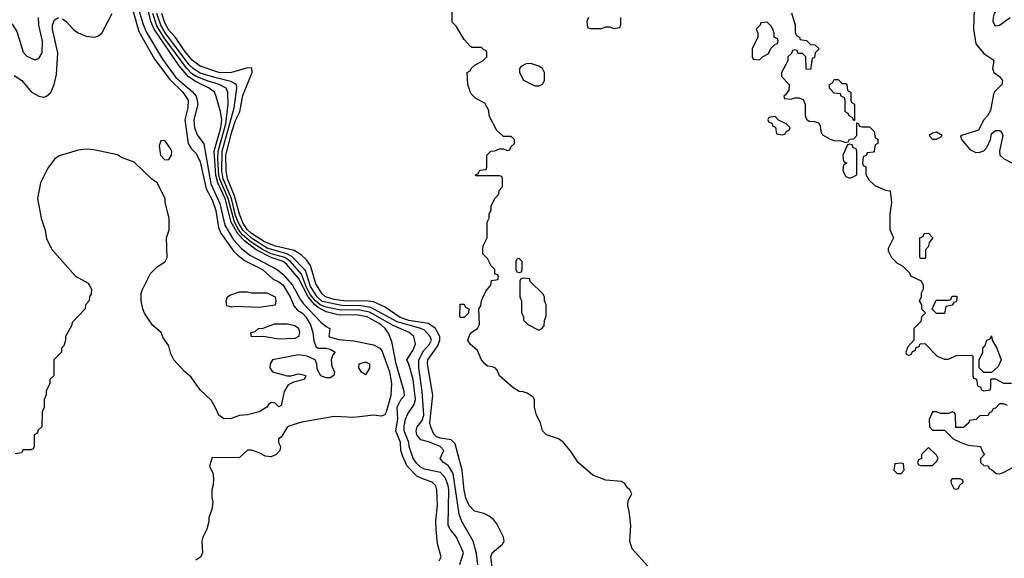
# Model space of a CAD drawing. Header units: inches. Extents: x 1793402 to 1900366, y 320852 to 470679.
# Tile 478 of 604: x 1881613 to 1886614, y 375843 to 378579. Entities that reach past the tile are written whole.
import ezdxf

# ---------------------------------------------------------------- set-up
doc = ezdxf.new("R2010")
doc.units = ezdxf.units.IN
doc.header["$MEASUREMENT"] = 0
doc.layers.add('B8387', color=7, linetype='Continuous')

msp = doc.modelspace()

# ---------------------------------------------------------------- linework, layer by layer
at = {"layer": 'B8387', "color": 4}
for points, elevation in [([(1886630, 378900.9), (1886590, 378893.2), (1886564.4, 378875.6), (1886546, 378854), (1886517.3, 378810), (1886513.4, 378790), (1886516.3, 378770), (1886527.3, 378750), (1886586, 378690), (1886596, 378670), (1886591.3, 378650), (1886562.8, 378610), (1886557.3, 378590), (1886556, 378570), (1886567.7, 378547.7), (1886590, 378551), (1886644, 378590)], 188), ([(1883744, 375830), (1883754, 375850), (1883736, 375916), (1883727.9, 375987.9), (1883727.5, 376032.5), (1883735.1, 376110), (1883732.3, 376190), (1883727, 376210), (1883709, 376230), (1883663.8, 376243.8), (1883630, 376260.5), (1883581.3, 376310), (1883559.3, 376359.3), (1883549.7, 376390), (1883547.2, 376430), (1883523.9, 376490), (1883533.8, 376550), (1883531.1, 376610), (1883550, 376650.6), (1883567, 376670), (1883566, 376690), (1883525, 376830), (1883503.3, 376943.3), (1883486.3, 376986.3), (1883469.6, 377010), (1883447.8, 377030), (1883377.6, 377070), (1883330, 377078), (1883230, 377079.9), (1883170, 377094.7), (1883130, 377115.8), (1883110, 377132.2), (1883077.7, 377170), (1883030, 377265.8), (1882970, 377335.4), (1882950.7, 377350.7), (1882890, 377370.4), (1882814.8, 377410), (1882754.9, 377454.9), (1882721.3, 377490), (1882687.4, 377550), (1882656.3, 377670), (1882619.9, 377750), (1882609.6, 377789.6), (1882600.4, 377910), (1882634.5, 378030), (1882639.1, 378070), (1882632.4, 378112.4), (1882610, 378194), (1882602.9, 378210), (1882575.6, 378230), (1882510, 378262.5), (1882470, 378288.5), (1882423.4, 378343.4), (1882296.6, 378530), (1882279.6, 378570), (1882252.5, 378690)], 196), ([(1884803.3, 375803.3), (1884724.2, 375890), (1884711.6, 375930), (1884717.7, 376010), (1884711.3, 376070), (1884701.3, 376110), (1884704.2, 376135.8), (1884722, 376170), (1884712.7, 376190), (1884700.2, 376200.2), (1884684.7, 376224.7), (1884670, 376233.2), (1884590, 376239.3), (1884524.1, 376264.1), (1884450, 376329), (1884409.5, 376389.5), (1884372.9, 376432.9), (1884350, 376448.7), (1884288.7, 376470), (1884268.7, 376490), (1884258, 376530), (1884238, 376570), (1884228, 376610), (1884228, 376650), (1884220.4, 376660.4), (1884190, 376682), (1884170, 376688.7), (1884149.3, 376689.3), (1884118, 376710), (1884050, 376768.7), (1884039, 376799), (1884030, 376808), (1884015.3, 376815.3), (1883990, 376819), (1883975.3, 376830), (1883959, 376850), (1883938, 376898), (1883902, 376930), (1883888.7, 376950), (1883900.2, 376979.8), (1883908.9, 376991.1), (1883938, 377010), (1883948, 377030), (1883946, 377110), (1883954.6, 377125.4), (1883958, 377150), (1883980.4, 377199.6), (1884006, 377230), (1884010, 377254), (1884042, 377258), (1884046, 377270), (1884042, 377282), (1884027.3, 377287.3), (1884026, 377310), (1884008.4, 377328.4), (1883990, 377366), (1883966, 377390), (1883966, 377410), (1883968, 377430), (1883988, 377470), (1883988, 377550), (1883998, 377570), (1883998, 377590), (1884007.3, 377612.7), (1884008.4, 377631.6), (1884026, 377670), (1884047.3, 377692.7), (1884048.4, 377711.6), (1884066, 377730), (1884066, 377770), (1884062, 377782), (1884050, 377786), (1883930, 377786), (1883928, 377790), (1883942, 377798), (1883950, 377814), (1883982, 377818), (1883986, 377830), (1883986, 377890), (1884006, 377910), (1884027.3, 377912.7), (1884050, 377922), (1884070, 377922), (1884090, 377914), (1884102, 377918), (1884107.3, 377932.7), (1884126, 377950), (1884126, 377970), (1884110, 377986), (1884070, 377986), (1884036.4, 378016.4), (1883998, 378090), (1883996.4, 378116.4), (1883975.3, 378155.3), (1883930, 378178), (1883904, 378204), (1883888.7, 378250), (1883886, 378310), (1883902, 378318), (1883906, 378330), (1883926, 378350), (1883966, 378370), (1883986, 378390), (1883986, 378410), (1883982, 378422), (1883970, 378426), (1883958, 378438), (1883910, 378438), (1883903.1, 378443.1), (1883870, 378478), (1883830, 378546), (1883810, 378566), (1883808.4, 378688.4)], 176), ([(1882212.2, 378650), (1882238.9, 378558.9), (1882256.1, 378516.1), (1882338.4, 378378.4), (1882405.7, 378285.7), (1882490, 378213.8), (1882508.7, 378190), (1882517.4, 378150), (1882498, 378070), (1882501, 378030), (1882514, 377994), (1882548.4, 377948.4), (1882583.9, 377743.9), (1882630, 377644.2), (1882654.9, 377534.9), (1882699.7, 377459.7), (1882738.4, 377418.4), (1882782.9, 377382.9), (1882921.1, 377310), (1882950, 377285.3), (1882999.4, 377230), (1883038.1, 377158.1), (1883055.2, 377135.2), (1883142.5, 377042.5), (1883170, 377019.3), (1883188.7, 377010), (1883184, 376970), (1883187.2, 376967.2), (1883233.6, 376953.6), (1883310, 376947.8), (1883410, 376927.7), (1883441.7, 376910), (1883453.8, 376893.8), (1883492.1, 376790), (1883501.8, 376730), (1883497.7, 376670), (1883475, 376585), (1883467.9, 376572.1), (1883450, 376565.2), (1883410, 376569.4), (1883310, 376558.5), (1883210, 376562.4), (1883045.6, 376534.4), (1882985.1, 376514.9), (1882974, 376510), (1882942, 376458), (1882928, 376450), (1882928, 376430), (1882938, 376410), (1882935.3, 376390), (1882915.3, 376370), (1882890, 376358), (1882861, 376361), (1882830, 376378), (1882790, 376391.3), (1882770, 376391.3), (1882727.3, 376352.7), (1882590, 376354), (1882578, 376310), (1882594.6, 376274.6), (1882598, 376250), (1882596.4, 376216.4), (1882588.7, 376190), (1882588.9, 376151.1), (1882594, 376130), (1882588.7, 376090), (1882574, 376050), (1882574, 376030), (1882564, 375990), (1882544, 375950), (1882539, 375930), (1882541.2, 375870), (1882534, 375850), (1882507.7, 375832.3)], 204), ([(1881550, 378579.6), (1881575.5, 378555.5), (1881598.9, 378518.9), (1881630, 378414), (1881650, 378394), (1881690, 378374), (1881710, 378382), (1881726.8, 378410), (1881728.2, 378470), (1881710.4, 378550), (1881708.2, 378590)], 204), ([(1881584.7, 378295.3), (1881624, 378270), (1881671.7, 378211.7), (1881710, 378189.4), (1881735.2, 378184.8), (1881750, 378189.3), (1881771.7, 378208.3), (1881788.4, 378250), (1881799.9, 378300.1), (1881806.7, 378410), (1881779.5, 378530), (1881779.3, 378550), (1881790, 378577.2), (1881810, 378589.3)], 208), ([(1882190, 378619.5), (1882219.1, 378519.1), (1882298.2, 378378.2), (1882375, 378275), (1882442.4, 378210), (1882469.6, 378170), (1882468, 378130), (1882452.1, 378070), (1882469.7, 377950), (1882483.7, 377923.7), (1882510, 377898), (1882530, 377856), (1882559.6, 377719.6), (1882590, 377662.7), (1882610, 377609), (1882622.7, 377522.7), (1882634.9, 377494.9), (1882701.3, 377401.3), (1882721.7, 377381.7), (1882754.7, 377354.7), (1882847, 377310), (1882900.5, 377260.5), (1882930, 377246.6), (1882951.3, 377230), (1882987.3, 377170), (1883004.9, 377124.9), (1883023.5, 377103.5), (1883050, 377087), (1883067, 377070), (1883090, 377029), (1883101.3, 376990), (1883106.5, 376946.5), (1883118, 376918), (1883130, 376909.2), (1883170, 376909.6), (1883190, 376904.2), (1883216, 376890), (1883204, 376876), (1883195.4, 376850), (1883198, 376818), (1883211.9, 376788.1), (1883209.4, 376770.6), (1883190, 376759.3), (1883170, 376759.1), (1883142, 376770), (1883123.6, 376803.6), (1883122, 376830), (1883114, 376850), (1883074, 376870), (1883030, 376876), (1882898, 376850), (1882885.2, 376830), (1882884, 376810), (1882898, 376790), (1882971.1, 376768.9), (1882990, 376768.7), (1883030, 376779), (1883054.6, 376774.6), (1883066, 376770), (1883058, 376750), (1883003.2, 376736.8), (1882976.2, 376723.8), (1882956.9, 376690), (1882942, 376618), (1882930, 376612), (1882910, 376631.3), (1882890, 376634), (1882876.4, 376623.6), (1882868, 376610), (1882830, 376586.8), (1882770, 376571), (1882730, 376567.7), (1882686.8, 376553.2), (1882650, 376550.7), (1882624, 376570), (1882606.8, 376610), (1882585.2, 376645.2), (1882530, 376698.8), (1882483.4, 376763.4), (1882450, 376791), (1882396, 376850), (1882381.4, 376881.4), (1882370, 376922), (1882342, 376962), (1882331, 376990), (1882287.3, 377027.3), (1882247.9, 377087.9), (1882238.8, 377110), (1882231, 377150), (1882231, 377190), (1882235.3, 377204.7), (1882278, 377290), (1882310, 377322), (1882352, 377350), (1882362, 377370), (1882358, 377470), (1882371.6, 377511.6), (1882372, 377570), (1882352, 377650), (1882352, 377670), (1882311.3, 377750), (1882282, 377770), (1882195.3, 377855.3), (1882130, 377878), (1882110, 377891.3), (1881990, 377918), (1881950, 377921), (1881910, 377916), (1881813.6, 377886.4), (1881789.3, 377870.7), (1881756.5, 377823.5), (1881719, 377750), (1881704, 377670), (1881722, 377570), (1881742, 377510), (1881750, 377466), (1881778, 377410), (1881896.4, 377276.4), (1881960.4, 377240.4), (1881978, 377210), (1881976.4, 377183.6), (1881968.4, 377171.6), (1881966, 377150), (1881948, 377130), (1881946, 377110), (1881880.4, 377039.6), (1881876.4, 377023.6), (1881846, 376970), (1881846, 376950), (1881838, 376922), (1881826, 376910), (1881826, 376890), (1881786, 376850), (1881786, 376770), (1881766, 376750), (1881766, 376730), (1881748.4, 376691.6), (1881747.3, 376672.7), (1881738, 376650), (1881738, 376610), (1881727.3, 376587.3), (1881726, 376510), (1881707.3, 376492.7), (1881702, 376478), (1881686, 376470), (1881686, 376410), (1881682, 376398), (1881670, 376394), (1881630, 376394), (1881622, 376378), (1881590, 376374)], 208), ([(1881830, 378583.7), (1881850, 378569.3), (1881887.8, 378527.8), (1881910, 378512), (1881950, 378495.1), (1881991.1, 378488.9), (1882010, 378494), (1882030.7, 378509.3), (1882082.4, 378610)], 208), ([(1883848.3, 375811.7), (1883867.3, 375870), (1883831.6, 375950), (1883799.6, 375990), (1883789.7, 376010), (1883793.3, 376190), (1883790, 376212.7), (1883776, 376250), (1883750, 376278.7), (1883670, 376295.6), (1883647.6, 376307.6), (1883630, 376324.7), (1883612.2, 376350), (1883592.1, 376410), (1883589.8, 376430), (1883566.6, 376490), (1883565.9, 376514.1), (1883572.4, 376550), (1883584, 376576), (1883616.2, 376623.8), (1883623.1, 376650), (1883611.9, 376750), (1883590, 376828.7), (1883579, 376850), (1883610, 376897.3), (1883623.5, 376930), (1883614.7, 376970), (1883591.8, 376990), (1883510, 377025.7), (1883390, 377093), (1883330, 377104), (1883243.5, 377103.5), (1883170, 377117.8), (1883139.8, 377130), (1883115.3, 377150), (1883090, 377181.4), (1883070, 377218.5), (1883045.3, 377285.3), (1882988.2, 377350), (1882959.7, 377370), (1882890, 377389.9), (1882850, 377409), (1882788.8, 377448.8), (1882745.6, 377485.6), (1882725.8, 377510), (1882704.7, 377550), (1882671.6, 377670), (1882630, 377767.6), (1882624.9, 377790), (1882619.2, 377870), (1882621.2, 377910), (1882660.4, 378050), (1882672.5, 378150), (1882670.9, 378210), (1882662, 378230), (1882627, 378250), (1882570, 378265.4), (1882510, 378289.2), (1882485.5, 378305.5), (1882461.3, 378330), (1882346.9, 378486.9), (1882310, 378546.6), (1882290, 378609.6)], 192), ([(1883940.7, 375810), (1883933.8, 375866.2), (1883916.9, 375930), (1883858.4, 376030), (1883846.2, 376066.2), (1883814.2, 376274.2), (1883791.6, 376311.6), (1883766.6, 376330), (1883749, 376350), (1883767, 376390), (1883749.5, 376410), (1883690, 376434.7), (1883650, 376444), (1883629.6, 376470), (1883627, 376490), (1883632.7, 376510), (1883657.3, 376542.7), (1883666, 376570), (1883657.8, 376690), (1883640.3, 376810), (1883640.3, 376850), (1883664.1, 376895.9), (1883694.7, 376930), (1883705.6, 376950), (1883698.7, 376970), (1883670, 377001.1), (1883650.5, 377010.5), (1883530, 377044.1), (1883396.4, 377116.4), (1883345.6, 377125.6), (1883250, 377126.8), (1883150, 377146.5), (1883124.1, 377170), (1883090, 377224), (1883065.3, 377305.3), (1882996.1, 377376.1), (1882970, 377389.9), (1882870, 377418.5), (1882790, 377468.8), (1882745.8, 377510), (1882722.9, 377550), (1882710, 377583.5), (1882688.3, 377670), (1882647.2, 377770), (1882640.4, 377810), (1882641.7, 377910), (1882702.9, 378130), (1882716.8, 378230), (1882715.1, 378250), (1882685.3, 378265.3), (1882604.1, 378284.1), (1882530, 378307.7), (1882494.2, 378330), (1882474.8, 378350), (1882354.4, 378510), (1882330, 378551), (1882310.5, 378610)], 188), ([(1884025.2, 375710), (1884005.6, 375850), (1884012.3, 375870), (1884065.6, 375914.4), (1884074, 375930), (1884071.1, 375950), (1884037.4, 376017.4), (1884020.5, 376040.5), (1883997.4, 376057.4), (1883970, 376069.6), (1883922.8, 376082.8), (1883895.6, 376110), (1883879.1, 376150), (1883870, 376189), (1883861.1, 376290), (1883824.7, 376424.7), (1883805.2, 376445.2), (1883750, 376452), (1883730, 376460.4), (1883715.8, 376475.8), (1883700.9, 376510), (1883696.8, 376530), (1883711.5, 376671.5), (1883684, 376830), (1883685.7, 376850), (1883737.4, 376922.6), (1883746.5, 376950), (1883747, 376970), (1883724.4, 377010), (1883690, 377035.5), (1883590, 377051.3), (1883545.1, 377065.1), (1883470, 377118.5), (1883410, 377144.8), (1883369.9, 377149.9), (1883269.4, 377149.4), (1883210, 377158), (1883166.6, 377170), (1883150, 377186.6), (1883117.2, 377237.2), (1883089.9, 377329.9), (1883070, 377358), (1883043.6, 377383.6), (1883006.5, 377406.5), (1882912, 377428), (1882855.8, 377450), (1882790, 377492.4), (1882770, 377510.8), (1882750, 377539.7), (1882728.8, 377590), (1882704.4, 377684.4), (1882669.1, 377770.9), (1882661.7, 377810), (1882659.9, 377890), (1882690, 378008.4), (1882710, 378067), (1882730.7, 378110), (1882745.9, 378194.1), (1882794.7, 378310), (1882792.8, 378332.8), (1882770, 378333.6), (1882689, 378311), (1882630, 378308.2), (1882530, 378342.2), (1882490, 378373.1), (1882450, 378420.9), (1882406.1, 378486.1), (1882370, 378525.8), (1882350, 378562), (1882334.5, 378610)], 184), ([(1884502, 378590), (1884494, 378570), (1884498, 378538), (1884510, 378534), (1884570, 378534), (1884590, 378542), (1884610, 378542), (1884630, 378534), (1884662, 378538), (1884667.3, 378552.7), (1884666, 378590)], 176), ([(1885532.7, 378612.7), (1885551.3, 378550), (1885552.7, 378512.7), (1885558, 378498), (1885574, 378490), (1885578, 378478), (1885610, 378472), (1885630, 378452), (1885651.3, 378451.3), (1885674, 378430), (1885654, 378410), (1885650, 378386), (1885638, 378382), (1885630, 378326), (1885607.3, 378327.3), (1885606, 378390), (1885590, 378406), (1885567.3, 378407.3), (1885562, 378422), (1885550, 378426), (1885538, 378422), (1885532.7, 378407.3), (1885514, 378390), (1885514, 378370), (1885482, 378310), (1885482, 378290), (1885522, 378250), (1885519.6, 378220.4), (1885503.6, 378196.4), (1885494, 378190), (1885498, 378178), (1885530, 378174), (1885550, 378182), (1885570, 378182), (1885592.7, 378172.7), (1885602, 378150), (1885602, 378090), (1885610, 378074), (1885623.6, 378063.6), (1885650, 378062), (1885670, 378054), (1885679.6, 378039.6), (1885682, 378010), (1885690, 377994), (1885730, 377971.3), (1885750, 377964.7), (1885783.6, 377963.6), (1885810, 377954), (1885822, 377958), (1885828.7, 377971.3), (1885850, 377974), (1885866, 377990), (1885866, 378054), (1885872.7, 378052.7), (1885878, 378038), (1885890, 378034), (1885930, 378034), (1885954, 378010), (1885958, 377978), (1885971.1, 377971.1), (1885971.1, 377948.9), (1885958, 377942), (1885954, 377910), (1885950, 377906), (1885918, 377902), (1885914, 377890), (1885898, 377882), (1885894, 377850), (1885898, 377838), (1885911.3, 377831.3), (1885911.6, 377791.6), (1885925.4, 377765.4), (1885956.9, 377736.9), (1886010, 377712), (1886034, 377710), (1886042, 377650), (1886032, 377590), (1886032.7, 377512.7), (1886052, 377470), (1886023.6, 377416.4), (1886023.6, 377403.6), (1886042, 377370), (1886070, 377342), (1886094, 377330), (1886112.7, 377312.7), (1886132.7, 377292.7), (1886138, 377278), (1886192.7, 377252.7), (1886202, 377230), (1886202, 377210), (1886192, 377190), (1886191.6, 377168.4), (1886182, 377150), (1886194, 377130), (1886194, 377110), (1886214, 377090), (1886194, 377070), (1886190, 377046), (1886154, 377010), (1886154, 376950), (1886123.6, 376916.4), (1886114, 376890), (1886118, 376878), (1886130, 376874), (1886142, 376878), (1886147.3, 376892.7), (1886162, 376898), (1886167.3, 376912.7), (1886182, 376918), (1886187.3, 376932.7), (1886210, 376934), (1886274, 376870), (1886310, 376854), (1886330, 376854), (1886370, 376872), (1886450, 376874), (1886454, 376870), (1886454, 376770), (1886458, 376758), (1886472.7, 376752.7), (1886478, 376718), (1886492.7, 376712.7), (1886498, 376698), (1886510, 376694), (1886542, 376698), (1886546, 376710), (1886546, 376750), (1886550, 376754), (1886570, 376754), (1886610, 376732), (1886650, 376732)], 176), ([(1886462, 378630), (1886457.1, 378530), (1886470, 378456), (1886510, 378407.3), (1886556.8, 378376.8), (1886561, 378370), (1886554.8, 378330), (1886561, 378310), (1886590.4, 378290.4), (1886604.9, 378270), (1886602.4, 378250), (1886566.7, 378213.3), (1886559.6, 378200.4), (1886543.6, 378116.4), (1886529.1, 378090.9), (1886510, 378069.3), (1886482.4, 378017.6), (1886391.6, 377988.4), (1886397.3, 377970), (1886439, 377919), (1886470, 377903.1), (1886490, 377904.9), (1886510, 377913), (1886525.1, 377930), (1886543.7, 377970), (1886550, 377998), (1886570, 378014.8), (1886590, 378016), (1886598, 378010), (1886606, 377990), (1886590.7, 377910), (1886590.8, 377890), (1886610, 377874), (1886651.9, 377851.9)], 184), ([(1886630, 376618), (1886610, 376628), (1886590, 376628), (1886570, 376606), (1886558, 376602), (1886550, 376586), (1886538, 376582), (1886532.7, 376567.3), (1886490, 376566), (1886471.6, 376548.4), (1886438, 376542), (1886434, 376530), (1886407.3, 376507.3), (1886367.3, 376507.3), (1886366, 376570), (1886362, 376582), (1886350, 376586), (1886330, 376578), (1886290, 376578), (1886270, 376586), (1886250, 376586), (1886232.7, 376547.3), (1886234, 376510), (1886250, 376494), (1886310, 376494), (1886354, 376450), (1886394, 376430), (1886430, 376418), (1886494, 376410), (1886503.6, 376383.6), (1886514, 376370), (1886494, 376350), (1886494, 376330), (1886510, 376314), (1886532.7, 376312.7), (1886538, 376298), (1886550, 376294), (1886572.7, 376272.7), (1886590, 376272), (1886610, 376278), (1886656, 376304)], 176)]:
    msp.add_lwpolyline(points, dxfattribs=dict(at, elevation=elevation))
for points, elevation in [([(1885410, 378566), (1885378, 378562), (1885374, 378550), (1885354, 378530), (1885362, 378510), (1885362, 378490), (1885334, 378430), (1885334, 378390), (1885338, 378378), (1885370, 378374), (1885386, 378390), (1885414.6, 378405.4), (1885430, 378434), (1885450, 378454), (1885462, 378458), (1885466, 378470), (1885462, 378482), (1885446, 378490), (1885446, 378510), (1885438, 378530), (1885430, 378546)], 176), ([(1884210, 378355.3), (1884185.4, 378354.6), (1884159.6, 378340.4), (1884152, 378330), (1884152, 378310), (1884171.6, 378271.6), (1884230, 378242), (1884250, 378242), (1884268.4, 378251.6), (1884278, 378270), (1884278, 378310), (1884268, 378330), (1884250, 378342)], 176), ([(1885790, 378254), (1885810, 378254), (1885814, 378250), (1885818, 378218), (1885834, 378210), (1885834, 378170), (1885838, 378158), (1885854, 378150), (1885854, 378066), (1885850, 378066), (1885842, 378082), (1885826, 378090), (1885822, 378102), (1885806, 378110), (1885806, 378170), (1885802, 378182), (1885786, 378190), (1885782, 378202), (1885750, 378206), (1885726, 378230), (1885726, 378250), (1885742, 378258), (1885750, 378274), (1885770, 378274)], 176), ([(1885450, 378086), (1885418, 378082), (1885414, 378070), (1885418, 378058), (1885432.7, 378052.7), (1885438, 378038), (1885452.7, 378032.7), (1885458, 377998), (1885490, 377994), (1885502, 377998), (1885507.3, 378012.7), (1885522, 378018), (1885526, 378030), (1885506, 378050), (1885467.3, 378067.3)], 176), ([(1886270, 378008), (1886250, 378002), (1886232, 377990), (1886250, 377972), (1886270, 377972), (1886290, 377982), (1886298, 377990)], 184), ([(1882350, 377965.2), (1882330, 377964), (1882322.4, 377937.6), (1882328.7, 377890), (1882350, 377867), (1882370, 377868.2), (1882383.6, 377890), (1882385.1, 377910), (1882381, 377921)], 212), ([(1885830, 377946), (1885818, 377942), (1885794, 377890), (1885798, 377858), (1885814, 377850), (1885798, 377842), (1885794, 377810), (1885810, 377782), (1885830, 377774), (1885850, 377782), (1885866, 377790), (1885866, 377910), (1885862, 377922), (1885847.3, 377927.3), (1885842, 377942)], 176), ([(1886190, 377366), (1886186, 377370), (1886186, 377470), (1886202, 377478), (1886207.3, 377492.7), (1886230, 377494), (1886252, 377470), (1886232.7, 377447.3), (1886230, 377426), (1886214, 377410), (1886214, 377370), (1886210, 377366)], 176), ([(1884150, 377366), (1884138, 377362), (1884134, 377350), (1884134, 377310), (1884138, 377298), (1884150, 377294), (1884162, 377298), (1884166, 377310), (1884166, 377350)], 176), ([(1884170, 377266), (1884158, 377262), (1884154, 377250), (1884154, 377170), (1884162, 377150), (1884162, 377090), (1884171.6, 377071.6), (1884172.7, 377052.7), (1884194, 377030), (1884250, 377002), (1884266, 377010), (1884276.4, 377023.6), (1884278, 377050), (1884287.3, 377072.7), (1884288, 377130), (1884278, 377150), (1884278, 377170), (1884270, 377186), (1884207.3, 377247.3), (1884202, 377262)], 176), ([(1882790, 377191), (1882870, 377191.3), (1882910.5, 377170.5), (1882914.8, 377150), (1882910, 377129.2), (1882830, 377117.2), (1882710, 377122), (1882690, 377118), (1882665.6, 377125.6), (1882662, 377150), (1882668.7, 377170), (1882680.2, 377179.8), (1882730, 377196), (1882770, 377196)], 208), ([(1886270, 377086), (1886247.3, 377107.3), (1886266, 377150), (1886270, 377154), (1886330, 377154), (1886342, 377158), (1886350, 377174), (1886370, 377174), (1886374, 377170), (1886370, 377146), (1886358, 377142), (1886350, 377128), (1886318, 377122), (1886310, 377086)], 176), ([(1883850, 377066), (1883848.7, 377070), (1883850, 377134), (1883870, 377134), (1883878, 377118), (1883894, 377110), (1883892.7, 377087.3), (1883870, 377066)], 176), ([(1882930, 376955.3), (1882850, 376968.7), (1882790, 376968), (1882788, 376990), (1882810, 376994), (1882826, 377010), (1882850, 377011.3), (1882907.2, 377032.8), (1882973.7, 377033.7), (1883010, 377024.7), (1883030, 377011.3), (1883034, 376990), (1883030, 376969), (1883010, 376959)], 208), ([(1886510, 376786), (1886486, 376810), (1886486, 376850), (1886506, 376890), (1886506, 376910), (1886516.4, 376923.6), (1886526, 376950), (1886542, 376958), (1886550, 376972), (1886552, 376950), (1886576, 376910), (1886598, 376850), (1886583.6, 376816.4), (1886550, 376786)], 176), ([(1883370, 376775.3), (1883350, 376788.7), (1883335.3, 376810), (1883338, 376830), (1883370, 376841), (1883390.6, 376830), (1883390, 376808)], 204), ([(1886230, 376406), (1886194, 376370), (1886194, 376350), (1886178, 376342), (1886174, 376330), (1886178, 376318), (1886190, 376314), (1886250, 376314), (1886270, 376334), (1886278, 376350), (1886270, 376366)], 176), ([(1886090, 376326), (1886058, 376322), (1886054, 376290), (1886070, 376274), (1886090, 376274), (1886106, 376290), (1886102, 376322)], 176), ([(1886390, 376246), (1886350, 376246), (1886342, 376238), (1886343.6, 376223.6), (1886358, 376198), (1886370, 376194), (1886382, 376198), (1886387.3, 376212.7), (1886406, 376230), (1886402, 376242)], 176)]:
    msp.add_lwpolyline(points, close=True, dxfattribs=dict(at, elevation=elevation))

doc.saveas('drawing.dxf')
